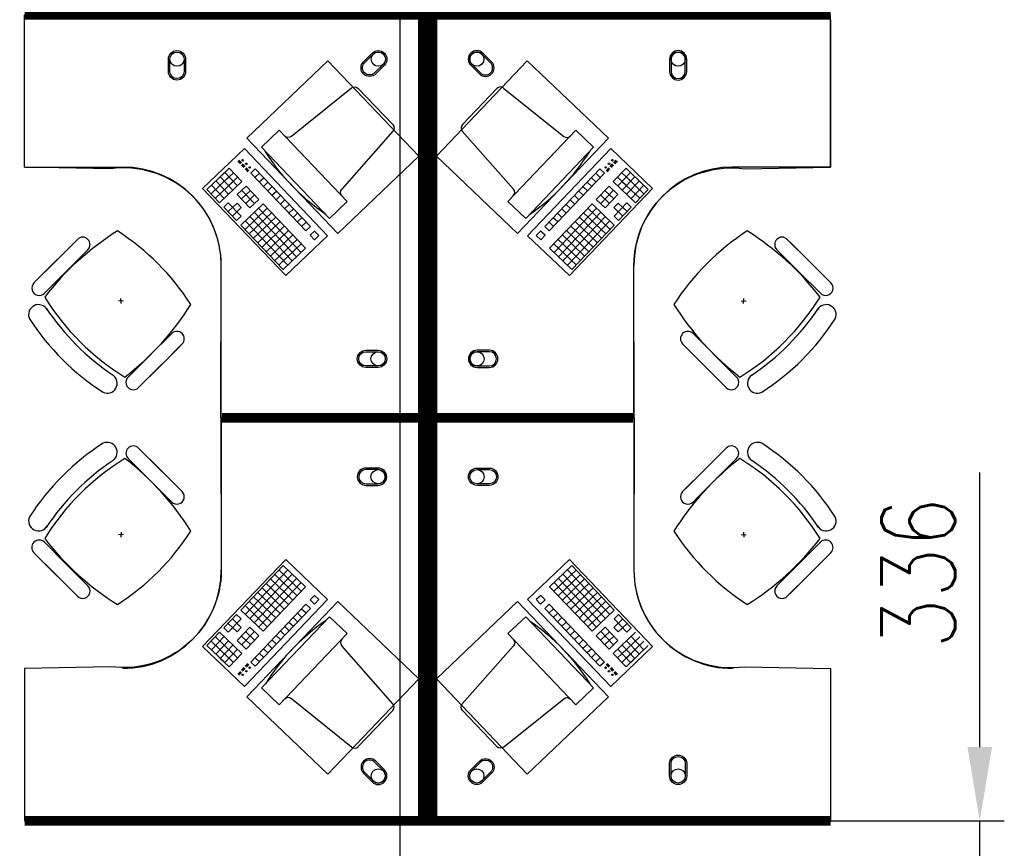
# Model space of a CAD drawing. Header units: millimetres. Extents: x -312551 to 250764, y -35891 to 59426.
# Tile 311 of 316: x 147235 to 151241, y 44549 to 47920. Entities that reach past the tile are written whole.
import ezdxf

# ---------------------------------------------------------------- set-up
doc = ezdxf.new("R2010")
doc.units = ezdxf.units.MM
doc.header["$LTSCALE"] = 2.5
for name, color, linetype in [('FO-00 - FURN$0$FURNITURE', 22, 'Continuous'), ('FO-00 - FURN$0$SP-01$0$FIT-OUT$0$FURNITURE', 22, 'Continuous'), ('NF-GRIDS', 252, 'Continuous')]:
    doc.layers.add(name, color=color, linetype=linetype)
doc.styles.add('ROMANS', font='romans.shx', dxfattribs={"width": 0.8})
doc.dimstyles.new('100NFDIM', dxfattribs={"dimscale": 100, "dimtxt": 3, "dimasz": 3, "dimexe": 1, "dimexo": 1, "dimgap": 1, "dimtad": 1, "dimdec": 0, "dimdsep": 46, "dimtxsty": 'ROMANS', "dimcen": 3, "dimclrd": 4, "dimclre": 4, "dimclrt": 1, "dimaunit": 1, "dimadec": 0, "dimazin": 0, "dimtfac": 1, "dimtdec": 0, "dimtmove": 0, "dimatfit": 3, "dimfxl": 0, "dimtolj": 1, "dimarcsym": 0})

# ---------------------------------------------------------------- blocks, each defined once
blk = doc.blocks.new('FO-00 - FURN$0$SP-01$0$FIT-OUT$0$PC')
at = {"layer": 'FO-00 - FURN$0$SP-01$0$FIT-OUT$0$FURNITURE', "linetype": 'Continuous'}
for p, q in [((241.8, -93.1), (98, -236.8)), ((268.8, -92), (509.4, -294.6)), ((96.9, -263.9), (299.5, -504.5))]:
    blk.add_line(p, q, dxfattribs=at)
blk.add_lwpolyline([(276, -553.9), (346.7, -624.6), (629.5, -341.8), (558.8, -271)], close=True, dxfattribs=at)
for centre, radius, start, end in [((255.9, -107.2), 20, 49.8991, 135), ((112.2, -251), 20, 135, 220.1009), ((522.3, -279.3), 20, 229.8991, 315), ((-109.9, 114.8), 864, 303.1779, 326.8221), ((284.2, -517.4), 20, 315, 40.1009)]:
    blk.add_arc(centre, radius, start, end, dxfattribs=at)
blk = doc.blocks.new('*D144')
at = {"color": 4, "lineweight": -2, "ltscale": 500000}
for p, q in [((151140.7, 44960.7), (151140.7, 46077.8)), ((149199.1, 44660.7), (151240.7, 44660.7)), ((151140.7, 44324.5), (151140.7, 44660.7)), ((149199.1, 44324.5), (151240.7, 44324.5)), ((151140.7, 44024.5), (151140.7, 43724.5))]:
    blk.add_line(p, q, dxfattribs=at)
at = {"color": 4, "ltscale": 500000}
for points in [[(151090.7, 44960.7), (151190.7, 44960.7), (151140.7, 44660.7)], [(151090.7, 44024.5), (151190.7, 44024.5), (151140.7, 44324.5)]]:
    blk.add_solid(points, dxfattribs=at)
at = {"layer": 'Defpoints', "color": 0, "ltscale": 500000}
for p in [(149099.1, 44660.7), (151140.7, 44660.7), (149099.1, 44324.5)]:
    blk.add_point(p, dxfattribs=at)
at = {"color": 1, "ltscale": 500000, "insert": (150890.7, 45669.2), "char_height": 300, "attachment_point": 5, "rotation": 90, "style": 'ROMANS'}
blk.add_mtext('\\A1;336', dxfattribs=at)

msp = doc.modelspace()

# ---------------------------------------------------------------- linework, layer by layer
at = {"layer": 'FO-00 - FURN$0$FURNITURE'}
for p, q in [((150533.7, 47920.5, 0), (150533.7, 47320.5, 0)), ((148148.8, 47395.9, 0), (147978.8, 47233.7, 0)), ((148487, 47041.4, 0), (148148.8, 47395.9, 0)), ((149301.3, 47041.4, 0), (149639.6, 47395.9, 0)), ((149639.6, 47395.9, 0), (149809.6, 47233.7, 0)), ((147254.6, 47320.5, 0), (147654.6, 47320.5, 0)), ((148050.6, 47281.5, 0), (148086.8, 47316, 0)), ((148138.6, 47261.8, 0), (148086.8, 47316, 0)), ((148132.5, 47334.4, 0), (148122, 47345.3, 0)), ((148133.9, 47335.7, 0), (148123.5, 47346.7, 0)), ((148135.4, 47337.1, 0), (148124.9, 47348.1, 0)), ((148136.8, 47338.5, 0), (148126.4, 47349.5, 0)), ((148147.1, 47319.1, 0), (148137.5, 47329.1, 0)), ((148148.5, 47320.5, 0), (148138.9, 47330.5, 0)), ((148150, 47321.8, 0), (148140.4, 47331.9, 0)), ((148151.4, 47323.2, 0), (148141.8, 47333.3, 0)), ((148163.1, 47302, 0), (148152.1, 47313.5, 0)), ((148164.5, 47303.4, 0), (148153.5, 47314.9, 0)), ((148166, 47304.7, 0), (148155, 47316.3, 0)), ((148167.4, 47306.1, 0), (148156.4, 47317.7, 0)), ((148174.7, 47296.3, 0), (148192.8, 47313.6, 0)), ((148417.2, 47078.4, 0), (148192.8, 47313.6, 0)), ((149371.1, 47078.4, 0), (149595.5, 47313.6, 0)), ((149613.6, 47296.3, 0), (149595.5, 47313.6, 0)), ((149620.9, 47306.1, 0), (149631.9, 47317.7, 0)), ((149622.3, 47304.7, 0), (149633.3, 47316.3, 0)), ((149623.8, 47303.4, 0), (149634.8, 47314.9, 0)), ((149625.2, 47302, 0), (149636.2, 47313.5, 0)), ((149636.9, 47323.2, 0), (149646.5, 47333.3, 0)), ((149638.3, 47321.8, 0), (149647.9, 47331.9, 0)), ((149639.8, 47320.5, 0), (149649.4, 47330.5, 0)), ((149641.2, 47319.1, 0), (149650.8, 47329.1, 0)), ((149649.8, 47261.8, 0), (149701.5, 47316, 0)), ((149651.5, 47338.5, 0), (149661.9, 47349.5, 0)), ((149652.9, 47337.1, 0), (149663.4, 47348.1, 0)), ((149654.4, 47335.7, 0), (149664.8, 47346.7, 0)), ((149655.8, 47334.4, 0), (149666.3, 47345.3, 0)), ((149737.7, 47281.5, 0), (149701.5, 47316, 0)), ((150533.7, 47320.5, 0), (150133.7, 47320.5, 0)), ((147996.3, 47229.7, 0), (148068.7, 47298.8, 0)), ((148013.6, 47211.7, 0), (148086, 47280.7, 0)), ((148102.4, 47227.3, 0), (148050.6, 47281.5, 0)), ((148102.4, 47227.3, 0), (148050.6, 47281.5, 0)), ((148067.9, 47263.4, 0), (148104, 47297.9, 0)), ((148120.5, 47244.5, 0), (148068.7, 47298.8, 0)), ((148120.5, 47244.5, 0), (148068.7, 47298.8, 0)), ((148085.1, 47245.3, 0), (148121.3, 47279.9, 0)), ((148399.1, 47061.2, 0), (148174.7, 47296.3, 0)), ((148192, 47278.2, 0), (148210.1, 47295.5, 0)), ((148209.2, 47260.1, 0), (148227.3, 47277.4, 0)), ((149389.2, 47061.2, 0), (149613.6, 47296.3, 0)), ((149579.1, 47260.1, 0), (149561, 47277.4, 0)), ((149596.3, 47278.2, 0), (149578.3, 47295.5, 0)), ((149703.2, 47245.3, 0), (149667, 47279.9, 0)), ((149667.9, 47244.5, 0), (149719.6, 47298.8, 0)), ((149667.9, 47244.5, 0), (149719.6, 47298.8, 0)), ((149720.5, 47263.4, 0), (149684.3, 47297.9, 0)), ((149685.9, 47227.3, 0), (149737.7, 47281.5, 0)), ((149685.9, 47227.3, 0), (149737.7, 47281.5, 0)), ((149774.7, 47211.7, 0), (149702.4, 47280.7, 0)), ((149792, 47229.7, 0), (149719.6, 47298.8, 0)), ((147978.8, 47233.7, 0), (148317, 46879.2, 0)), ((148066.2, 47192.7, 0), (148014.4, 47247, 0)), ((148030.9, 47193.6, 0), (148103.2, 47262.6, 0)), ((148084.3, 47210, 0), (148032.5, 47264.3, 0)), ((148048.1, 47175.5, 0), (148138.6, 47261.8, 0)), ((148119.6, 47209.2, 0), (148155.8, 47243.7, 0)), ((148207.6, 47189.4, 0), (148155.8, 47243.7, 0)), ((148226.5, 47242, 0), (148244.6, 47259.3, 0)), ((148243.8, 47223.9, 0), (148261.9, 47241.2, 0)), ((149809.6, 47233.7, 0), (149471.3, 46879.2, 0)), ((149544.6, 47223.9, 0), (149526.5, 47241.2, 0)), ((149561.8, 47242, 0), (149543.7, 47259.3, 0)), ((149580.7, 47189.4, 0), (149632.5, 47243.7, 0)), ((149668.7, 47209.2, 0), (149632.5, 47243.7, 0)), ((149740.2, 47175.5, 0), (149649.8, 47261.8, 0)), ((149757.5, 47193.6, 0), (149685.1, 47262.6, 0)), ((149704, 47210, 0), (149755.8, 47264.3, 0)), ((149722.1, 47192.7, 0), (149773.9, 47247, 0)), ((148048.1, 47175.5, 0), (147996.3, 47229.7, 0)), ((148171.4, 47154.9, 0), (148119.6, 47209.2, 0)), ((148136.9, 47191.1, 0), (148173.1, 47225.6, 0)), ((148189.5, 47172.2, 0), (148137.7, 47226.4, 0)), ((148154.2, 47173, 0), (148190.3, 47207.5, 0)), ((148261, 47205.9, 0), (148279.1, 47223.1, 0)), ((148278.3, 47187.8, 0), (148296.4, 47205, 0)), ((149510, 47187.8, 0), (149492, 47205, 0)), ((149527.3, 47205.9, 0), (149509.2, 47223.1, 0)), ((149634.2, 47173, 0), (149598, 47207.5, 0)), ((149598.8, 47172.2, 0), (149650.6, 47226.4, 0)), ((149651.4, 47191.1, 0), (149615.3, 47225.6, 0)), ((149616.9, 47154.9, 0), (149668.7, 47209.2, 0)), ((149740.2, 47175.5, 0), (149792, 47229.7, 0)), ((148065.4, 47157.4, 0), (148083.5, 47174.7, 0)), ((148117.2, 47103.1, 0), (148065.4, 47157.4, 0)), ((148082.6, 47139.3, 0), (148118.8, 47173.8, 0)), ((148135.2, 47120.4, 0), (148083.5, 47174.7, 0)), ((148099.9, 47121.2, 0), (148136.1, 47155.7, 0)), ((148136.1, 47155.7, 0), (148118.8, 47173.8, 0)), ((148134.4, 47085, 0), (148224.9, 47171.3, 0)), ((148151.7, 47067, 0), (148242.1, 47153.3, 0)), ((148171.4, 47154.9, 0), (148207.6, 47189.4, 0)), ((148379.4, 46973.2, 0), (148206.8, 47154.1, 0)), ((148397.4, 46990.5, 0), (148224.9, 47171.3, 0)), ((148295.5, 47169.7, 0), (148313.6, 47186.9, 0)), ((148312.8, 47151.6, 0), (148330.9, 47168.9, 0)), ((149390.9, 46990.5, 0), (149563.5, 47171.3, 0)), ((149409, 46973.2, 0), (149581.6, 47154.1, 0)), ((149475.5, 47151.6, 0), (149457.4, 47168.9, 0)), ((149492.8, 47169.7, 0), (149474.7, 47186.9, 0)), ((149636.6, 47067, 0), (149546.2, 47153.3, 0)), ((149653.9, 47085, 0), (149563.5, 47171.3, 0)), ((149616.9, 47154.9, 0), (149580.7, 47189.4, 0)), ((149652.3, 47155.7, 0), (149669.5, 47173.8, 0)), ((149688.4, 47121.2, 0), (149652.3, 47155.7, 0)), ((149653.1, 47120.4, 0), (149704.9, 47174.7, 0)), ((149705.7, 47139.3, 0), (149669.5, 47173.8, 0)), ((149671.2, 47103.1, 0), (149722.9, 47157.4, 0)), ((149722.9, 47157.4, 0), (149704.9, 47174.7, 0)), ((148117.2, 47103.1, 0), (148135.2, 47120.4, 0)), ((148168.9, 47048.9, 0), (148259.4, 47135.2, 0)), ((148343.2, 46938.7, 0), (148170.6, 47119.6, 0)), ((148186.2, 47030.8, 0), (148276.6, 47117.1, 0)), ((148361.3, 46956, 0), (148188.7, 47136.8, 0)), ((148330.1, 47133.5, 0), (148348.1, 47150.8, 0)), ((148347.3, 47115.4, 0), (148365.4, 47132.7, 0)), ((148364.6, 47097.3, 0), (148382.7, 47114.6, 0)), ((149423.7, 47097.3, 0), (149405.7, 47114.6, 0)), ((149441, 47115.4, 0), (149422.9, 47132.7, 0)), ((149427.1, 46956, 0), (149599.6, 47136.8, 0)), ((149458.3, 47133.5, 0), (149440.2, 47150.8, 0)), ((149445.1, 46938.7, 0), (149617.7, 47119.6, 0)), ((149602.1, 47030.8, 0), (149511.7, 47117.1, 0)), ((149619.4, 47048.9, 0), (149529, 47135.2, 0)), ((149671.2, 47103.1, 0), (149653.1, 47120.4, 0)), ((148307, 46904.2, 0), (148134.4, 47085, 0)), ((148325.1, 46921.4, 0), (148152.5, 47102.3, 0)), ((148203.5, 47012.7, 0), (148293.9, 47099, 0)), ((148220.7, 46994.6, 0), (148311.1, 47080.9, 0)), ((148381.8, 47079.3, 0), (148399.9, 47096.5, 0)), ((148399.1, 47061.2, 0), (148417.2, 47078.4, 0)), ((149389.2, 47061.2, 0), (149371.1, 47078.4, 0)), ((149406.5, 47079.3, 0), (149388.4, 47096.5, 0)), ((149463.2, 46921.4, 0), (149635.8, 47102.3, 0)), ((149567.6, 46994.6, 0), (149477.2, 47080.9, 0)), ((149481.3, 46904.2, 0), (149653.9, 47085, 0)), ((149584.9, 47012.7, 0), (149494.4, 47099, 0)), ((148238, 46976.5, 0), (148328.4, 47062.8, 0)), ((148255.2, 46958.4, 0), (148345.7, 47044.7, 0)), ((148317, 46879.2, 0), (148487, 47041.4, 0)), ((148317, 46879.2, 0), (148487, 47041.4, 0)), ((148317, 46879.2, 0), (148487, 47041.4, 0)), ((148416.4, 47043.1, 0), (148434.4, 47060.3, 0)), ((148433.6, 47025, 0), (148416.4, 47043.1, 0)), ((148433.6, 47025, 0), (148451.7, 47042.3, 0)), ((148433.6, 47025, 0), (148451.7, 47042.3, 0)), ((148433.6, 47025, 0), (148451.7, 47042.3, 0)), ((148451.7, 47042.3, 0), (148434.4, 47060.3, 0)), ((149471.3, 46879.2, 0), (149301.3, 47041.4, 0)), ((149471.3, 46879.2, 0), (149301.3, 47041.4, 0)), ((149471.3, 46879.2, 0), (149301.3, 47041.4, 0)), ((149336.6, 47042.3, 0), (149353.9, 47060.3, 0)), ((149354.7, 47025, 0), (149336.6, 47042.3, 0)), ((149354.7, 47025, 0), (149336.6, 47042.3, 0)), ((149354.7, 47025, 0), (149336.6, 47042.3, 0)), ((149372, 47043.1, 0), (149353.9, 47060.3, 0)), ((149354.7, 47025, 0), (149372, 47043.1, 0)), ((149533.1, 46958.4, 0), (149442.7, 47044.7, 0)), ((149550.3, 46976.5, 0), (149459.9, 47062.8, 0)), ((147459.9, 47016.9, 0), (147318.5, 46875.5, 0)), ((147469.7, 47026.7, 0), (147381.1, 46938.1, 0)), ((148272.5, 46940.4, 0), (148362.9, 47026.7, 0)), ((148289.8, 46922.3, 0), (148380.2, 47008.6, 0)), ((149498.6, 46922.3, 0), (149408.1, 47008.6, 0)), ((149515.8, 46940.4, 0), (149425.4, 47026.7, 0)), ((150357.7, 47026.7, 0), (150446.3, 46938.1, 0)), ((150367.4, 47016.9, 0), (150508.9, 46875.5, 0)), ((147512.1, 46984.2, 0), (147423.5, 46895.6, 0)), ((148307, 46904.2, 0), (148397.4, 46990.5, 0)), ((148307, 46904.2, 0), (148397.4, 46990.5, 0)), ((148307, 46904.2, 0), (148397.4, 46990.5, 0)), ((149481.3, 46904.2, 0), (149390.9, 46990.5, 0)), ((149481.3, 46904.2, 0), (149390.9, 46990.5, 0)), ((149481.3, 46904.2, 0), (149390.9, 46990.5, 0)), ((150315.3, 46984.2, 0), (150403.9, 46895.6, 0)), ((147292.5, 46849.5, 0), (147381.1, 46938.1, 0)), ((148054.6, 46320.5, 0), (148054.6, 46920.5, 0)), ((149733.7, 46320.5, 0), (149733.7, 46920.5, 0)), ((150534.9, 46849.5, 0), (150446.3, 46938.1, 0)), ((147334.9, 46807, 0), (147423.5, 46895.6, 0)), ((150492.5, 46807, 0), (150403.9, 46895.6, 0)), ((147656.8, 46775.5, 0), (147636.9, 46776.5, 0)), ((147647.3, 46766, 0), (147646.3, 46786, 0)), ((150170.6, 46775.5, 0), (150190.5, 46776.5, 0)), ((150180, 46766, 0), (150181.1, 46786, 0)), ((147843.3, 46633.6, 0), (147701.9, 46492.1, 0)), ((147853, 46643.3, 0), (147764.4, 46554.7, 0)), ((149974.3, 46643.3, 0), (150062.9, 46554.7, 0)), ((149984.1, 46633.6, 0), (150125.5, 46492.1, 0)), ((147885.7, 46591.1, 0), (147744.3, 46449.7, 0)), ((147895.5, 46600.9, 0), (147806.9, 46512.3, 0)), ((149931.9, 46600.9, 0), (150020.5, 46512.3, 0)), ((149941.7, 46591.1, 0), (150083.1, 46449.7, 0)), ((147675.9, 46466.1, 0), (147764.4, 46554.7, 0)), ((150151.5, 46466.1, 0), (150062.9, 46554.7, 0)), ((147718.3, 46423.7, 0), (147806.9, 46512.3, 0)), ((150109.1, 46423.7, 0), (150020.5, 46512.3, 0)), ((147614.3, 46474, 0), (147614.4, 46474.2, 0)), ((150213.1, 46474, 0), (150213, 46474.2, 0)), ((148054.6, 46280.7, 0), (148054.6, 45680.7, 0)), ((149733.7, 46280.7, 0), (149733.7, 45680.7, 0)), ((147718.3, 46177.5, 0), (147806.9, 46088.9, 0)), ((147885.7, 46010, 0), (147744.3, 46151.4, 0)), ((149941.7, 46010, 0), (150083.1, 46151.4, 0)), ((150109.1, 46177.5, 0), (150020.5, 46088.9, 0)), ((147614.3, 46127.1, 0), (147614.4, 46127, 0)), ((147675.9, 46135, 0), (147764.4, 46046.4, 0)), ((150151.5, 46135, 0), (150062.9, 46046.4, 0)), ((150213.1, 46127.1, 0), (150213, 46127, 0)), ((147843.3, 45967.6, 0), (147701.9, 46109, 0)), ((147895.5, 46000.3, 0), (147806.9, 46088.9, 0)), ((149931.9, 46000.3, 0), (150020.5, 46088.9, 0)), ((149984.1, 45967.6, 0), (150125.5, 46109, 0)), ((147853, 45957.8, 0), (147764.4, 46046.4, 0)), ((149974.3, 45957.8, 0), (150062.9, 46046.4, 0)), ((147647.3, 45835.1, 0), (147646.3, 45815.1, 0)), ((150180, 45835.1, 0), (150181.1, 45815.1, 0)), ((147334.9, 45794.1, 0), (147423.5, 45705.5, 0)), ((147656.8, 45825.6, 0), (147636.9, 45824.6, 0)), ((150170.6, 45825.6, 0), (150190.5, 45824.6, 0)), ((150492.5, 45794.1, 0), (150403.9, 45705.5, 0)), ((147292.5, 45751.7, 0), (147381.1, 45663.1, 0)), ((150534.9, 45751.7, 0), (150446.3, 45663.1, 0)), ((147459.9, 45584.2, 0), (147318.5, 45725.6, 0)), ((147978.8, 45369.4, 0), (148317, 45723.9, 0)), ((148317, 45723.9, 0), (148487, 45561.6, 0)), ((148317, 45723.9, 0), (148487, 45561.6, 0)), ((148317, 45723.9, 0), (148487, 45561.6, 0)), ((149471.3, 45723.9, 0), (149301.3, 45561.6, 0)), ((149471.3, 45723.9, 0), (149301.3, 45561.6, 0)), ((149471.3, 45723.9, 0), (149301.3, 45561.6, 0)), ((149809.6, 45369.4, 0), (149471.3, 45723.9, 0)), ((150367.4, 45584.2, 0), (150508.9, 45725.6, 0)), ((147512.1, 45616.9, 0), (147423.5, 45705.5, 0)), ((148307, 45698.9, 0), (148134.4, 45518, 0)), ((148325.1, 45681.6, 0), (148152.5, 45500.7, 0)), ((148289.8, 45680.8, 0), (148380.2, 45594.5, 0)), ((148307, 45698.9, 0), (148397.4, 45612.6, 0)), ((148307, 45698.9, 0), (148397.4, 45612.6, 0)), ((148307, 45698.9, 0), (148397.4, 45612.6, 0)), ((149481.3, 45698.9, 0), (149390.9, 45612.6, 0)), ((149481.3, 45698.9, 0), (149390.9, 45612.6, 0)), ((149481.3, 45698.9, 0), (149390.9, 45612.6, 0)), ((149498.6, 45680.8, 0), (149408.1, 45594.5, 0)), ((149463.2, 45681.6, 0), (149635.8, 45500.7, 0)), ((149481.3, 45698.9, 0), (149653.9, 45518, 0)), ((150315.3, 45616.9, 0), (150403.9, 45705.5, 0)), ((147469.7, 45574.5, 0), (147381.1, 45663.1, 0)), ((148343.2, 45664.3, 0), (148170.6, 45483.5, 0)), ((148361.3, 45647.1, 0), (148188.7, 45466.2, 0)), ((148379.4, 45629.8, 0), (148206.8, 45449, 0)), ((148255.2, 45644.6, 0), (148345.7, 45558.3, 0)), ((148272.5, 45662.7, 0), (148362.9, 45576.4, 0)), ((149409, 45629.8, 0), (149581.6, 45449, 0)), ((149515.8, 45662.7, 0), (149425.4, 45576.4, 0)), ((149427.1, 45647.1, 0), (149599.6, 45466.2, 0)), ((149533.1, 45644.6, 0), (149442.7, 45558.3, 0)), ((149445.1, 45664.3, 0), (149617.7, 45483.5, 0)), ((150357.7, 45574.5, 0), (150446.3, 45663.1, 0)), ((148203.5, 45590.3, 0), (148293.9, 45504, 0)), ((148220.7, 45608.4, 0), (148311.1, 45522.1, 0)), ((148397.4, 45612.6, 0), (148224.9, 45431.7, 0)), ((148238, 45626.5, 0), (148328.4, 45540.2, 0)), ((149390.9, 45612.6, 0), (149563.5, 45431.7, 0)), ((149550.3, 45626.5, 0), (149459.9, 45540.2, 0)), ((149567.6, 45608.4, 0), (149477.2, 45522.1, 0)), ((149584.9, 45590.3, 0), (149494.4, 45504, 0)), ((148487, 45561.6, 0), (148148.8, 45207.1, 0)), ((148168.9, 45554.2, 0), (148259.4, 45467.9, 0)), ((148186.2, 45572.3, 0), (148276.6, 45486, 0)), ((148433.6, 45578, 0), (148416.4, 45560, 0)), ((148416.4, 45560, 0), (148434.4, 45542.7, 0)), ((148433.6, 45578, 0), (148451.7, 45560.8, 0)), ((148433.6, 45578, 0), (148451.7, 45560.8, 0)), ((148433.6, 45578, 0), (148451.7, 45560.8, 0)), ((148451.7, 45560.8, 0), (148434.4, 45542.7, 0)), ((149301.3, 45561.6, 0), (149639.6, 45207.1, 0)), ((149354.7, 45578, 0), (149336.6, 45560.8, 0)), ((149354.7, 45578, 0), (149336.6, 45560.8, 0)), ((149354.7, 45578, 0), (149336.6, 45560.8, 0)), ((149336.6, 45560.8, 0), (149353.9, 45542.7, 0)), ((149372, 45560, 0), (149353.9, 45542.7, 0)), ((149354.7, 45578, 0), (149372, 45560, 0)), ((149602.1, 45572.3, 0), (149511.7, 45486, 0)), ((149619.4, 45554.2, 0), (149529, 45467.9, 0)), ((148134.4, 45518, 0), (148224.9, 45431.7, 0)), ((148151.7, 45536.1, 0), (148242.1, 45449.8, 0)), ((148399.1, 45541.9, 0), (148174.7, 45306.7, 0)), ((148417.2, 45524.6, 0), (148192.8, 45289.5, 0)), ((148381.8, 45523.8, 0), (148399.9, 45506.5, 0)), ((148399.1, 45541.9, 0), (148417.2, 45524.6, 0)), ((149389.2, 45541.9, 0), (149371.1, 45524.6, 0)), ((149371.1, 45524.6, 0), (149595.5, 45289.5, 0)), ((149406.5, 45523.8, 0), (149388.4, 45506.5, 0)), ((149389.2, 45541.9, 0), (149613.6, 45306.7, 0)), ((149636.6, 45536.1, 0), (149546.2, 45449.8, 0)), ((149653.9, 45518, 0), (149563.5, 45431.7, 0)), ((148117.2, 45499.9, 0), (148065.4, 45445.7, 0)), ((148135.2, 45482.7, 0), (148083.5, 45428.4, 0)), ((148099.9, 45481.8, 0), (148136.1, 45447.3, 0)), ((148117.2, 45499.9, 0), (148135.2, 45482.7, 0)), ((148330.1, 45469.5, 0), (148348.1, 45452.3, 0)), ((148347.3, 45487.6, 0), (148365.4, 45470.4, 0)), ((148364.6, 45505.7, 0), (148382.7, 45488.4, 0)), ((149423.7, 45505.7, 0), (149405.7, 45488.4, 0)), ((149441, 45487.6, 0), (149422.9, 45470.4, 0)), ((149458.3, 45469.5, 0), (149440.2, 45452.3, 0)), ((149688.4, 45481.8, 0), (149652.3, 45447.3, 0)), ((149671.2, 45499.9, 0), (149653.1, 45482.7, 0)), ((149653.1, 45482.7, 0), (149704.9, 45428.4, 0)), ((149671.2, 45499.9, 0), (149722.9, 45445.7, 0)), ((148065.4, 45445.7, 0), (148083.5, 45428.4, 0)), ((148082.6, 45463.7, 0), (148118.8, 45429.2, 0)), ((148136.1, 45447.3, 0), (148118.8, 45429.2, 0)), ((148171.4, 45448.1, 0), (148119.6, 45393.9, 0)), ((148189.5, 45430.9, 0), (148137.7, 45376.6, 0)), ((148154.2, 45430, 0), (148190.3, 45395.5, 0)), ((148171.4, 45448.1, 0), (148207.6, 45413.6, 0)), ((148295.5, 45433.4, 0), (148313.6, 45416.1, 0)), ((148312.8, 45451.4, 0), (148330.9, 45434.2, 0)), ((149475.5, 45451.4, 0), (149457.4, 45434.2, 0)), ((149492.8, 45433.4, 0), (149474.7, 45416.1, 0)), ((149616.9, 45448.1, 0), (149580.7, 45413.6, 0)), ((149634.2, 45430, 0), (149598, 45395.5, 0)), ((149598.8, 45430.9, 0), (149650.6, 45376.6, 0)), ((149616.9, 45448.1, 0), (149668.7, 45393.9, 0)), ((149652.3, 45447.3, 0), (149669.5, 45429.2, 0)), ((149705.7, 45463.7, 0), (149669.5, 45429.2, 0)), ((149722.9, 45445.7, 0), (149704.9, 45428.4, 0)), ((148048.1, 45427.6, 0), (147996.3, 45373.3, 0)), ((148013.6, 45391.4, 0), (148086, 45322.4, 0)), ((148066.2, 45410.3, 0), (148014.4, 45356, 0)), ((148030.9, 45409.5, 0), (148103.2, 45340.4, 0)), ((148084.3, 45393, 0), (148032.5, 45338.8, 0)), ((148048.1, 45427.6, 0), (148138.6, 45341.3, 0)), ((148119.6, 45393.9, 0), (148155.8, 45359.4, 0)), ((148136.9, 45412, 0), (148173.1, 45377.4, 0)), ((148207.6, 45413.6, 0), (148155.8, 45359.4, 0)), ((148261, 45397.2, 0), (148279.1, 45379.9, 0)), ((148278.3, 45415.3, 0), (148296.4, 45398, 0)), ((149510, 45415.3, 0), (149492, 45398, 0)), ((149527.3, 45397.2, 0), (149509.2, 45379.9, 0)), ((149580.7, 45413.6, 0), (149632.5, 45359.4, 0)), ((149651.4, 45412, 0), (149615.3, 45377.4, 0)), ((149668.7, 45393.9, 0), (149632.5, 45359.4, 0)), ((149740.2, 45427.6, 0), (149649.8, 45341.3, 0)), ((149757.5, 45409.5, 0), (149685.1, 45340.4, 0)), ((149774.7, 45391.4, 0), (149702.4, 45322.4, 0)), ((149704, 45393, 0), (149755.8, 45338.8, 0)), ((149722.1, 45410.3, 0), (149773.9, 45356, 0)), ((148148.8, 45207.1, 0), (147978.8, 45369.4, 0)), ((147996.3, 45373.3, 0), (148068.7, 45304.3, 0)), ((148102.4, 45375.8, 0), (148050.6, 45321.5, 0)), ((148102.4, 45375.8, 0), (148050.6, 45321.5, 0)), ((148120.5, 45358.5, 0), (148068.7, 45304.3, 0)), ((148120.5, 45358.5, 0), (148068.7, 45304.3, 0)), ((148085.1, 45357.7, 0), (148121.3, 45323.2, 0)), ((148226.5, 45361, 0), (148244.6, 45343.7, 0)), ((148243.8, 45379.1, 0), (148261.9, 45361.8, 0)), ((149544.6, 45379.1, 0), (149526.5, 45361.8, 0)), ((149561.8, 45361, 0), (149543.7, 45343.7, 0)), ((149639.6, 45207.1, 0), (149809.6, 45369.4, 0)), ((149703.2, 45357.7, 0), (149667, 45323.2, 0)), ((149667.9, 45358.5, 0), (149719.6, 45304.3, 0)), ((149667.9, 45358.5, 0), (149719.6, 45304.3, 0)), ((149685.9, 45375.8, 0), (149737.7, 45321.5, 0)), ((149685.9, 45375.8, 0), (149737.7, 45321.5, 0)), ((149792, 45373.3, 0), (149719.6, 45304.3, 0)), ((148050.6, 45321.5, 0), (148086.8, 45287, 0)), ((148067.9, 45339.6, 0), (148104, 45305.1, 0)), ((148138.6, 45341.3, 0), (148086.8, 45287, 0)), ((148192, 45324.8, 0), (148210.1, 45307.6, 0)), ((148209.2, 45342.9, 0), (148227.3, 45325.7, 0)), ((149579.1, 45342.9, 0), (149561, 45325.7, 0)), ((149596.3, 45324.8, 0), (149578.3, 45307.6, 0)), ((149649.8, 45341.3, 0), (149701.5, 45287, 0)), ((149720.5, 45339.6, 0), (149684.3, 45305.1, 0)), ((149737.7, 45321.5, 0), (149701.5, 45287, 0)), ((148132.5, 45268.7, 0), (148122, 45257.7, 0)), ((148147.1, 45284, 0), (148137.5, 45273.9, 0)), ((148148.5, 45282.6, 0), (148138.9, 45272.5, 0)), ((148150, 45281.2, 0), (148140.4, 45271.2, 0)), ((148151.4, 45279.8, 0), (148141.8, 45269.8, 0)), ((148163.1, 45301.1, 0), (148152.1, 45289.5, 0)), ((148164.5, 45299.7, 0), (148153.5, 45288.1, 0)), ((148166, 45298.3, 0), (148155, 45286.8, 0)), ((148167.4, 45296.9, 0), (148156.4, 45285.4, 0)), ((148174.7, 45306.7, 0), (148192.8, 45289.5, 0)), ((149613.6, 45306.7, 0), (149595.5, 45289.5, 0)), ((149620.9, 45296.9, 0), (149631.9, 45285.4, 0)), ((149622.3, 45298.3, 0), (149633.3, 45286.8, 0)), ((149623.8, 45299.7, 0), (149634.8, 45288.1, 0)), ((149625.2, 45301.1, 0), (149636.2, 45289.5, 0)), ((149636.9, 45279.8, 0), (149646.5, 45269.8, 0)), ((149638.3, 45281.2, 0), (149647.9, 45271.2, 0)), ((149639.8, 45282.6, 0), (149649.4, 45272.5, 0)), ((149641.2, 45284, 0), (149650.8, 45273.9, 0)), ((149655.8, 45268.7, 0), (149666.3, 45257.7, 0)), ((148133.9, 45267.3, 0), (148123.5, 45256.3, 0)), ((148135.4, 45265.9, 0), (148124.9, 45255, 0)), ((148136.8, 45264.5, 0), (148126.4, 45253.6, 0)), ((149651.5, 45264.5, 0), (149661.9, 45253.6, 0)), ((149652.9, 45265.9, 0), (149663.4, 45255, 0)), ((149654.4, 45267.3, 0), (149664.8, 45256.3, 0))]:
    msp.add_line(p, q, dxfattribs=at)
at = {"layer": 'FO-00 - FURN$0$FURNITURE', "extrusion": (6.58823e-06, -1.6454e-07, 1)}
msp.add_line((148623.6, 46301.4, 0), (148053.6, 46301.5, 0), dxfattribs=at)
at = {"layer": 'FO-00 - FURN$0$FURNITURE', "extrusion": (6.58823e-06, 1.6454e-07, 1)}
msp.add_line((148623.6, 46299.7, 0), (148053.6, 46299.6, 0), dxfattribs=at)
at = {"layer": 'FO-00 - FURN$0$FURNITURE', "extrusion": (-6.58823e-06, -1.6454e-07, 1)}
msp.add_line((149164.8, 46301.4, 0), (149734.8, 46301.5, 0), dxfattribs=at)
at = {"layer": 'FO-00 - FURN$0$FURNITURE', "extrusion": (-6.58823e-06, 1.6454e-07, 1)}
msp.add_line((149164.8, 46299.7, 0), (149734.8, 46299.6, 0), dxfattribs=at)
at = {"layer": 'FO-00 - FURN$0$FURNITURE', "const_width": 40, "elevation": 0}
for points in [[(147254.6, 47940.5), (148874.6, 47940.5), (148874.6, 46300.6), (148056.8, 46300.6)], [(150533.7, 47940.5), (148913.7, 47940.5), (148913.7, 46300.6), (149731.5, 46300.6)], [(147254.6, 44660.7), (148874.6, 44660.7), (148874.6, 46300.6), (148056.8, 46300.6)], [(150533.7, 44660.7), (148913.7, 44660.7), (148913.7, 46300.6), (149731.5, 46300.6)]]:
    msp.add_lwpolyline(points, dxfattribs=at)
at = {"layer": 'FO-00 - FURN$0$FURNITURE'}
for points in [[(148053.4, 46301.4), (148054.6, 46920.5, 0.455459), (147604.7, 47313.5), (147254.6, 47320.5), (147254.6, 47940.5), (148874.6, 47940.5), (148874.6, 46300.6)], [(149734.9, 46301.4), (149733.7, 46920.5, -0.455459), (150183.7, 47313.5), (150533.7, 47320.5), (150533.7, 47940.5), (148913.7, 47940.5), (148913.7, 46300.6)], [(148053.4, 46299.7), (148054.6, 45680.7, -0.455459), (147604.7, 45287.6), (147254.6, 45280.7), (147254.6, 44660.7), (148874.6, 44660.7), (148874.6, 46300.6)], [(149734.9, 46299.7), (149733.7, 45680.7, 0.455459), (150183.7, 45287.6), (150533.7, 45280.7), (150533.7, 44660.7), (148913.7, 44660.7), (148913.7, 46300.6)]]:
    msp.add_lwpolyline(points, format="xyb", close=True, dxfattribs=at)
at = {"layer": 'FO-00 - FURN$0$FURNITURE', "elevation": 0}
for points in [[(147909.6, 47709.9, -1), (147839.6, 47709.9), (147839.6, 47759.9, -1), (147909.6, 47759.9)], [(148683.1, 47699.6, -1), (148633.6, 47749.1), (148668.9, 47784.5, -1), (148718.4, 47735)], [(149105.2, 47699.6, 1), (149154.7, 47749.1), (149119.4, 47784.5, 1), (149069.9, 47735)], [(149878.7, 47709.9, 1), (149948.7, 47709.9), (149948.7, 47759.9, 1), (149878.7, 47759.9)], [(147903.6, 47709.9, -1), (147845.6, 47709.9), (147845.6, 47759.9, -1), (147903.6, 47759.9)], [(148678.8, 47703.9, -1), (148637.8, 47744.9), (148673.2, 47780.2, -1), (148714.2, 47739.2)], [(149109.5, 47703.9, 1), (149150.5, 47744.9), (149115.1, 47780.2, 1), (149074.1, 47739.2)], [(149884.7, 47709.9, 1), (149942.7, 47709.9), (149942.7, 47759.9, 1), (149884.7, 47759.9)], [(148642.9, 46505.5, -1), (148642.9, 46575.5), (148692.9, 46575.5, -1), (148692.9, 46505.5)], [(148642.9, 46511.5, -1), (148642.9, 46569.5), (148692.9, 46569.5, -1), (148692.9, 46511.5)], [(149145.4, 46505.5, 1), (149145.4, 46575.5), (149095.4, 46575.5, 1), (149095.4, 46505.5)], [(149145.4, 46511.5, 1), (149145.4, 46569.5), (149095.4, 46569.5, 1), (149095.4, 46511.5)], [(148642.9, 46095.7, 1), (148642.9, 46025.7), (148692.9, 46025.7, 1), (148692.9, 46095.7)], [(148642.9, 46089.7, 1), (148642.9, 46031.7), (148692.9, 46031.7, 1), (148692.9, 46089.7)], [(149145.4, 46095.7, -1), (149145.4, 46025.7), (149095.4, 46025.7, -1), (149095.4, 46095.7)], [(149145.4, 46089.7, -1), (149145.4, 46031.7), (149095.4, 46031.7, -1), (149095.4, 46089.7)], [(148683.1, 44903.4, 1), (148633.6, 44853.9), (148668.9, 44818.6, 1), (148718.4, 44868.1)], [(149105.2, 44903.4, -1), (149154.7, 44853.9), (149119.4, 44818.6, -1), (149069.9, 44868.1)], [(149878.7, 44893.2, -1), (149948.7, 44893.2), (149948.7, 44843.2, -1), (149878.7, 44843.2)], [(149884.7, 44893.2, -1), (149942.7, 44893.2), (149942.7, 44843.2, -1), (149884.7, 44843.2)], [(148678.8, 44899.2, 1), (148637.8, 44858.2), (148673.2, 44822.8, 1), (148714.2, 44863.8)], [(149109.5, 44899.2, -1), (149150.5, 44858.2), (149115.1, 44822.8, -1), (149074.1, 44863.8)]]:
    msp.add_lwpolyline(points, format="xyb", close=True, dxfattribs=at)
for points in [[(148528.5, 47050), (148158.5, 47437.7), (148488.4, 47752.5), (148858.4, 47364.8)], [(149259.8, 47050), (149629.8, 47437.7), (149299.9, 47752.5), (148929.9, 47364.8)], [(148528.5, 45553.1), (148158.5, 45165.3), (148488.4, 44850.5), (148858.4, 45238.3)], [(149259.8, 45553.1), (149629.8, 45165.3), (149299.9, 44850.5), (148929.9, 45238.3)]]:
    msp.add_lwpolyline(points, close=True, dxfattribs=at)
at = {"layer": 'FO-00 - FURN$0$FURNITURE'}
for centre, radius in [((147874.6, 47759.9, 0), 29), ((148693.7, 47759.7, 0), 29), ((149094.6, 47759.7, 0), 29), ((149913.7, 47759.9, 0), 29), ((148142.3, 47348.3, 0), 3), ((148156.2, 47333.9, 0), 3), ((148170, 47319.4, 0), 3), ((149618.4, 47319.4, 0), 3), ((149632.2, 47333.9, 0), 3), ((149646, 47348.3, 0), 3), ((148692.9, 46540.5, 0), 29), ((149095.4, 46540.5, 0), 29), ((148692.9, 46060.7, 0), 29), ((149095.4, 46060.7, 0), 29), ((148156.2, 45269.2, 0), 3), ((148170, 45283.7, 0), 3), ((149618.4, 45283.7, 0), 3), ((149632.2, 45269.2, 0), 3), ((148142.3, 45254.7, 0), 3), ((149646, 45254.7, 0), 3), ((148693.7, 44843.3, 0), 29), ((149094.6, 44843.3, 0), 29), ((149913.7, 44843.2, 0), 29)]:
    msp.add_circle(centre, radius, dxfattribs=at)
for centre, radius, start, end in [((147654.6, 46920.5, 0), 400, 359.9998, 89.9998), ((150133.7, 46920.5, 0), 400, 90.0002, 180.0002), ((148230.4, 46105, 0), 1127.4, 122.0344, 142.4724), ((147490.9, 47005.4, 0), 30, 314.9998, 134.9998), ((147089.7, 46220.9, 0), 1000, 32.7338, 57.1325), ((150737.7, 46220.9, 0), 1000, 122.8675, 147.2662), ((149597, 46105, 0), 1127.4, 37.5276, 57.9656), ((150336.5, 47005.4, 0), 30, 45.0002, 225.0002), ((147313.7, 46828.2, 0), 30, 134.9998, 314.9998), ((150513.7, 46828.2, 0), 30, 225.0002, 45.0002), ((148186.7, 47317.9, 0), 1000, 211.7413, 238.3896), ((149640.7, 47317.9, 0), 1000, 301.6104, 328.2587), ((147311.3, 46720.6, 0), 40.4, 28.0199, 205.068), ((146975.4, 47360.1, 0), 1127.4, 307.5543, 327.9396), ((150852, 47360.1, 0), 1127.4, 212.0604, 232.4457), ((150516.1, 46720.6, 0), 40.4, 334.932, 151.9801), ((148172.6, 47303.8, 0), 1000, 213.8556, 236.0633), ((149654.8, 47303.8, 0), 1000, 303.9367, 326.1444), ((148115.3, 47245, 0), 1000, 212.787, 237.2127), ((149712, 47245, 0), 1000, 302.7873, 327.213), ((147874.3, 46622.1, 0), 30, 314.9998, 134.9998), ((149953.1, 46622.1, 0), 30, 45.0002, 225.0002), ((147591, 46440.9, 0), 40.4, 244.9316, 54.7902), ((150236.4, 46440.9, 0), 40.4, 125.2098, 295.0684), ((147697.1, 46444.9, 0), 30, 134.9998, 314.9998), ((150130.3, 46444.9, 0), 30, 225.0002, 45.0002), ((148115.3, 45356.1, 0), 1000, 122.7873, 147.213), ((147591, 46160.2, 0), 40.4, 305.2098, 115.0684), ((150236.4, 46160.2, 0), 40.4, 64.9316, 234.7902), ((149712, 45356.1, 0), 1000, 32.787, 57.2127), ((147697.1, 46156.2, 0), 30, 45.0002, 225.0002), ((150130.3, 46156.2, 0), 30, 314.9998, 134.9998), ((148186.7, 45283.2, 0), 1000, 121.6104, 148.2587), ((148172.6, 45297.3, 0), 1000, 123.9367, 146.1444), ((146975.4, 45241.1, 0), 1127.4, 32.0604, 52.4457), ((150852, 45241.1, 0), 1127.4, 127.5543, 147.9396), ((149640.7, 45283.2, 0), 1000, 31.7413, 58.3896), ((149654.8, 45297.3, 0), 1000, 33.8556, 56.0633), ((147874.3, 45979, 0), 30, 225.0002, 45.0002), ((149953.1, 45979, 0), 30, 134.9998, 314.9998), ((147311.3, 45880.5, 0), 40.4, 154.932, 331.9801), ((150516.1, 45880.5, 0), 40.4, 208.0199, 25.068), ((147089.7, 46380.3, 0), 1000, 302.8675, 327.2662), ((150737.7, 46380.3, 0), 1000, 212.7338, 237.1325), ((147313.7, 45772.9, 0), 30, 45.0002, 225.0002), ((148230.4, 46496.1, 0), 1127.4, 217.5276, 237.9656), ((149597, 46496.1, 0), 1127.4, 302.0344, 322.4724), ((150513.7, 45772.9, 0), 30, 314.9998, 134.9998), ((147654.6, 45680.7, 0), 400, 270.0002, 0.0002), ((150133.7, 45680.7, 0), 400, 179.9998, 269.9998), ((147490.9, 45595.7, 0), 30, 225.0002, 45.0002), ((150336.5, 45595.7, 0), 30, 134.9998, 314.9998)]:
    msp.add_arc(centre, radius, start, end, dxfattribs=at)
at = {"layer": 'NF-GRIDS'}
msp.add_line((148782.8, -27784), (148782.8, 58409.3), dxfattribs=at)

# ---------------------------------------------------------------- block references
at = {"layer": 'FO-00 - FURN$0$FURNITURE', "xscale": -1, "rotation": 358.659478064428}
msp.add_blockref('FO-00 - FURN$0$SP-01$0$FIT-OUT$0$PC', (148856, 47728.1, 0), dxfattribs=at)
at = {"layer": 'FO-00 - FURN$0$FURNITURE', "extrusion": (2.60602e-30, -6.3055e-29, -1), "xscale": -1, "zscale": -1, "rotation": 358.6594780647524}
msp.add_blockref('FO-00 - FURN$0$SP-01$0$FIT-OUT$0$PC', (-148932.3, 47728.1, 0), dxfattribs=at)
at = {"layer": 'FO-00 - FURN$0$FURNITURE', "rotation": 181.3405219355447}
msp.add_blockref('FO-00 - FURN$0$SP-01$0$FIT-OUT$0$PC', (148856, 44874.9, 0), dxfattribs=at)
at = {"layer": 'FO-00 - FURN$0$FURNITURE', "extrusion": (2.60602e-30, 6.3055e-29, -1), "zscale": -1, "rotation": 181.3405219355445}
msp.add_blockref('FO-00 - FURN$0$SP-01$0$FIT-OUT$0$PC', (-148932.3, 44874.9, 0), dxfattribs=at)

# ---------------------------------------------------------------- dimensions: what is measured, and where the dimension line sits
at = {"ltscale": 500000}
dim = msp.add_linear_dim(base=(151140.7, 44660.7), p1=(149099.1, 44324.5), p2=(149099.1, 44660.7), angle=90, dimstyle='100NFDIM', dxfattribs=at)
dim.commit()
dim.dimension.update_dxf_attribs({"geometry": '*D144', "text_midpoint": (150890.7, 45669.2)})

doc.saveas('drawing.dxf')
